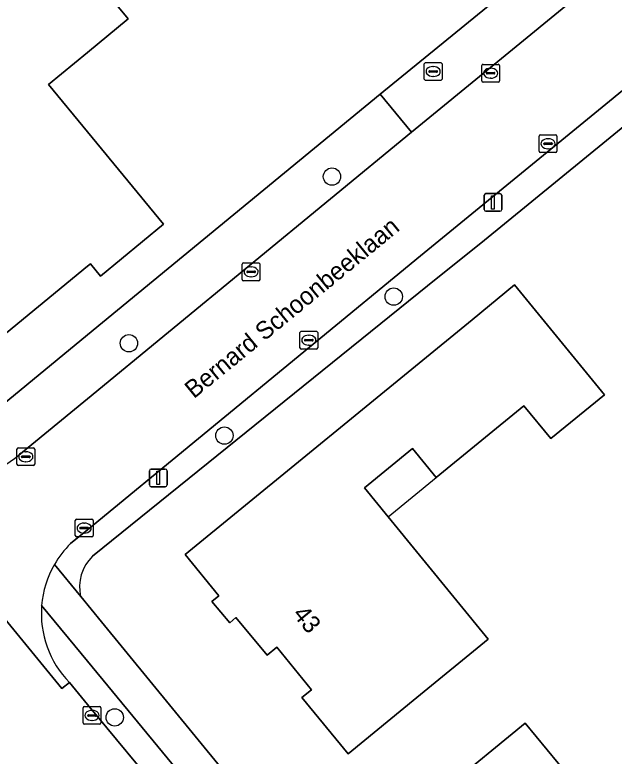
# Model space of a CAD drawing. Extents: x 157320 to 158835, y 386650 to 388491.
# Drawn here: x 157995.9 to 158029.7, y 387283.97 to 387325.75 of the extents above; entities that cross this region are included whole.
import ezdxf

# ---------------------------------------------------------------- set-up
doc = ezdxf.new("R2010")
doc.units = 0
for name, color, linetype in [('IMGEO_Boom', 7, 'Continuous'), ('IMGEO_Brandkraan', 7, 'Continuous'), ('IMGEO_Erf', 7, 'Continuous'), ('IMGEO_Groenvoorziening', 7, 'Continuous'), ('IMGEO_Kolk', 7, 'Continuous'), ('IMGEO_Lichtmast', 7, 'Continuous'), ('IMGEO_Openbare_ruimte_label', 7, 'Continuous'), ('IMGEO_Pand', 7, 'Continuous'), ('IMGEO_Pand_nummerreeks', 7, 'Continuous'), ('IMGEO_Pand_overbouw', 7, 'Continuous'), ('IMGEO_Rijbaan_lokaal_gesloten', 7, 'Continuous'), ('IMGEO_Voetpad_open', 7, 'Continuous')]:
    doc.layers.add(name, color=color, linetype=linetype)

msp = doc.modelspace()

# ---------------------------------------------------------------- linework, layer by layer
at = {"layer": 'IMGEO_Boom'}
for centre in [(158013.784, 387316.629), (158017.263, 387309.864), (158002.334, 387307.238), (158007.716, 387302.033), (158001.532, 387286.148)]:
    msp.add_circle(centre, 0.489, dxfattribs=at)
at = {"layer": 'IMGEO_Brandkraan'}
for p, q in [((158018.988, 387322.126), (158018.988, 387322.978)), ((158019.063, 387323.052), (158019.915, 387323.052)), ((158019.476, 387322.832), (158019.501, 387322.832)), ((158019.989, 387322.978), (158019.989, 387322.126)), ((158019.247, 387322.546), (158019.247, 387322.558)), ((158019.685, 387322.509), (158019.287, 387322.509)), ((158019.29, 387322.595), (158019.688, 387322.595)), ((158019.731, 387322.558), (158019.731, 387322.546)), ((158019.915, 387322.052), (158019.063, 387322.052)), ((158019.499, 387322.272), (158019.474, 387322.272))]:
    msp.add_line(p, q, dxfattribs=at)
for points in [[(158018.988, 387322.126), (158018.988, 387322.978)], [(158019.063, 387323.052), (158019.915, 387323.052)], [(158019.989, 387322.978), (158019.989, 387322.126)], [(158019.915, 387322.052), (158019.063, 387322.052)]]:
    msp.add_lwpolyline(points, dxfattribs=at)
for centre, radius, start, end in [((158019.065, 387322.976), 0.0765, 91.552, 178.448), ((158019.065, 387322.976), 0.0765, 91.552, 178.448), ((158019.913, 387322.976), 0.0765, 1.552, 88.448), ((158019.913, 387322.976), 0.0765, 1.552, 88.448), ((158019.287, 387322.555), 0.0403, 85.8775, 175.7526), ((158019.284, 387322.545), 0.0366, 178.938, 274.7102), ((158019.688, 387322.552), 0.043, 264.8664, 352.4533), ((158019.692, 387322.557), 0.0386, 1.7309, 96.639), ((158019.065, 387322.128), 0.0765, 181.552, 268.448), ((158019.065, 387322.128), 0.0765, 181.552, 268.448), ((158019.913, 387322.128), 0.0765, 271.552, 358.448), ((158019.913, 387322.128), 0.0765, 271.552, 358.448)]:
    msp.add_arc(centre, radius, start, end, dxfattribs=at)
for centre, major_axis, ratio, start_param, end_param in [((158019.475, 387322.552), (-0.387, 0.002), 0.722429, 4.712389, 7.853982), ((158019.5, 387322.552), (-0.39, 0.002), 0.717154, 1.570796, 4.712389)]:
    msp.add_ellipse(centre, major_axis=major_axis, ratio=ratio, start_param=start_param, end_param=end_param, dxfattribs=at)
at = {"layer": 'IMGEO_Erf'}
for points in [[(157994.856, 387303.485), (158000, 387307.71), (158016.507, 387321.27), (158026.049, 387329.072), (158027.83, 387330.571), (158030.611, 387332.911), (158042.339, 387342.461), (158043.388, 387343.32), (158044.148, 387343.943), (158045.063, 387348.68), (158046.229, 387354.685)], [(158052.305, 387320.486), (158049.484, 387323.747), (158048.737, 387324.774), (158045.842, 387328.381), (158045.752, 387328.463), (158045.471, 387328.685), (158045.169, 387328.877), (158044.848, 387329.035), (158044.512, 387329.16), (158044.166, 387329.248), (158043.811, 387329.3), (158043.454, 387329.315), (158043.097, 387329.292), (158042.744, 387329.232), (158042.399, 387329.135), (158042.066, 387329.003), (158041.749, 387328.837), (158041.453, 387328.639), (158041.176, 387328.41), (158022.182, 387312.874), (158019.75, 387310.945), (158000.279, 387295.233)], [(157999.612, 387292.962), (158000.785, 387291.532), (158020.97, 387266.911)]]:
    msp.add_lwpolyline(points, dxfattribs=at)
for points in [[(157997.61, 387331.215), (158000, 387328.308), (158002.296, 387325.515), (158000, 387323.627), (157997.807, 387321.824), (158000, 387319.157), (158004.288, 387313.941), (158000.729, 387311.02), (158000.161, 387311.713), (158000, 387311.581), (157994.446, 387307.032), (157990.701, 387311.593), (157990.008, 387311.025), (157988.234, 387313.201), (157989.171, 387313.973), (157987.777, 387315.659), (157990.221, 387317.668), (157991.788, 387318.957), (157988.138, 387323.453)], [(158026.125, 387301.862), (158024.605, 387303.719), (158019.656, 387299.673), (158018.327, 387301.299), (158015.617, 387299.084), (158016.946, 387297.458), (158022.585, 387290.56), (158018.561, 387287.27), (158014.689, 387284.105), (158012.092, 387287.27), (158012.625, 387287.71), (158010.667, 387290.106), (158010.13, 387289.668), (158008.36, 387291.79), (158008.022, 387291.473), (158007.017, 387292.687), (158007.401, 387293.006), (158005.503, 387295.324), (158021.68, 387308.562), (158024.077, 387310.523), (158029.143, 387304.332)], [(158028.216, 387269.592), (158025.669, 387272.677), (158023.895, 387271.214), (158021.044, 387274.668), (158020.35, 387274.095), (158019.349, 387275.291), (158020.037, 387275.862), (158017.382, 387279.115), (158016.685, 387278.541), (158016.331, 387278.976), (158020.194, 387282.151), (158024.676, 387285.834), (158029.015, 387280.57), (158028.32, 387279.997), (158030.84, 387276.941), (158031.512, 387276.15), (158033.043, 387277.412), (158034.928, 387275.127)]]:
    msp.add_lwpolyline(points, close=True, dxfattribs=at)
msp.add_arc((158001.956, 387293.507), 2.407, 134.1793, 193.0853, dxfattribs=at)
at = {"layer": 'IMGEO_Groenvoorziening'}
for points in [[(158040.613, 387330.049), (158018.784, 387312.16), (158000, 387296.73), (157999.045, 387295.945)], [(158019.75, 387310.945), (158022.182, 387312.874), (158041.176, 387328.41), (158041.453, 387328.639), (158041.749, 387328.837), (158042.066, 387329.003), (158042.399, 387329.135), (158042.744, 387329.232), (158043.097, 387329.292), (158043.454, 387329.315), (158043.811, 387329.3), (158044.166, 387329.248), (158044.512, 387329.16), (158044.848, 387329.035), (158045.169, 387328.877), (158045.471, 387328.685), (158045.752, 387328.463), (158045.842, 387328.381), (158048.737, 387324.774), (158050.92, 387326.612), (158048.972, 387328.966)], [(157996.119, 387300.924), (158000, 387304.114), (158018.276, 387319.134), (158016.507, 387321.27), (158000, 387307.71), (157994.856, 387303.485), (157990.647, 387303.891), (157994.037, 387299.8)], [(158000.279, 387295.233), (158019.75, 387310.945)], [(157998.133, 387294.766), (157999.612, 387292.962)], [(157998.976, 387288.125), (158000, 387286.885), (158004.449, 387281.5), (158005.629, 387282.478), (158000, 387289.314), (157997.412, 387292.457)]]:
    msp.add_lwpolyline(points, dxfattribs=at)
msp.add_lwpolyline([(158026.049, 387329.072), (158016.507, 387321.27), (158018.276, 387319.134), (158027.79, 387326.953)], close=True, dxfattribs=at)
for centre, radius, start, end in [((157992.376, 387305.368), 5.81, 286.6152, 310.1109), ((158002.936, 387291.993), 5.546, 134.5545, 149.999), ((158001.956, 387293.507), 2.407, 134.1793, 193.0853), ((158002.929, 387292.001), 5.536, 175.2712, 224.4314)]:
    msp.add_arc(centre, radius, start, end, dxfattribs=at)
at = {"layer": 'IMGEO_Kolk'}
for p, q in [((158022.226, 387322.03), (158022.226, 387322.882)), ((158022.301, 387322.956), (158023.153, 387322.956)), ((158022.714, 387322.736), (158022.739, 387322.736)), ((158023.227, 387322.882), (158023.227, 387322.03)), ((158022.485, 387322.45), (158022.485, 387322.462)), ((158022.923, 387322.413), (158022.525, 387322.413)), ((158022.528, 387322.499), (158022.926, 387322.499)), ((158022.969, 387322.462), (158022.969, 387322.45)), ((158023.153, 387321.956), (158022.301, 387321.956)), ((158022.737, 387322.176), (158022.712, 387322.176)), ((158025.543, 387318.982), (158026.395, 387318.982)), ((158025.468, 387318.056), (158025.468, 387318.908)), ((158025.77, 387318.525), (158026.168, 387318.525)), ((158025.956, 387318.762), (158025.981, 387318.762)), ((158026.469, 387318.908), (158026.469, 387318.056)), ((158025.727, 387318.476), (158025.727, 387318.488)), ((158026.165, 387318.439), (158025.767, 387318.439)), ((158025.979, 387318.202), (158025.954, 387318.202)), ((158026.211, 387318.488), (158026.211, 387318.476)), ((158026.395, 387317.982), (158025.543, 387317.982)), ((158008.723, 387310.835), (158008.723, 387311.687)), ((158008.798, 387311.761), (158009.65, 387311.761)), ((158009.211, 387311.541), (158009.236, 387311.541)), ((158009.724, 387311.687), (158009.724, 387310.835)), ((158008.982, 387311.255), (158008.982, 387311.267)), ((158009.42, 387311.218), (158009.022, 387311.218)), ((158009.025, 387311.304), (158009.423, 387311.304)), ((158009.466, 387311.267), (158009.466, 387311.255)), ((158009.65, 387310.761), (158008.798, 387310.761)), ((158009.234, 387310.981), (158009.209, 387310.981)), ((158011.976, 387306.983), (158011.976, 387307.835)), ((158012.051, 387307.909), (158012.903, 387307.909)), ((158012.464, 387307.689), (158012.489, 387307.689)), ((158012.977, 387307.835), (158012.977, 387306.983)), ((158012.235, 387307.403), (158012.235, 387307.415)), ((158012.673, 387307.366), (158012.275, 387307.366)), ((158012.278, 387307.452), (158012.676, 387307.452)), ((158012.719, 387307.415), (158012.719, 387307.403)), ((158012.903, 387306.909), (158012.051, 387306.909)), ((158012.487, 387307.129), (158012.462, 387307.129)), ((157996.018, 387300.415), (157996.018, 387301.267)), ((157996.093, 387301.341), (157996.945, 387301.341)), ((157996.506, 387301.121), (157996.531, 387301.121)), ((157997.019, 387301.267), (157997.019, 387300.415)), ((157996.277, 387300.835), (157996.277, 387300.847)), ((157996.715, 387300.798), (157996.317, 387300.798)), ((157996.32, 387300.884), (157996.718, 387300.884)), ((157996.529, 387300.561), (157996.504, 387300.561)), ((157996.761, 387300.847), (157996.761, 387300.835)), ((157996.945, 387300.341), (157996.093, 387300.341)), ((157999.31, 387296.396), (157999.31, 387297.248)), ((157999.385, 387297.322), (158000.237, 387297.322)), ((158000.311, 387297.248), (158000.311, 387296.396)), ((157999.569, 387296.816), (157999.569, 387296.828)), ((157999.612, 387296.865), (158000.01, 387296.865)), ((157999.798, 387297.102), (157999.823, 387297.102)), ((158000.053, 387296.828), (158000.053, 387296.816)), ((158000.007, 387296.779), (157999.609, 387296.779)), ((157999.821, 387296.542), (157999.796, 387296.542)), ((158000.237, 387296.322), (157999.385, 387296.322)), ((157999.754, 387285.836), (157999.754, 387286.688)), ((157999.829, 387286.762), (158000.681, 387286.762)), ((158000.242, 387286.542), (158000.267, 387286.542)), ((158000.755, 387286.688), (158000.755, 387285.836)), ((158000.013, 387286.256), (158000.013, 387286.268)), ((158000.451, 387286.219), (158000.053, 387286.219)), ((158000.056, 387286.305), (158000.454, 387286.305)), ((158000.265, 387285.982), (158000.24, 387285.982)), ((158000.497, 387286.268), (158000.497, 387286.256)), ((158000.681, 387285.762), (157999.829, 387285.762))]:
    msp.add_line(p, q, dxfattribs=at)
for points in [[(158022.226, 387322.03), (158022.226, 387322.882)], [(158022.301, 387322.956), (158023.153, 387322.956)], [(158023.227, 387322.882), (158023.227, 387322.03)], [(158023.153, 387321.956), (158022.301, 387321.956)], [(158025.543, 387318.982), (158026.395, 387318.982)], [(158025.468, 387318.056), (158025.468, 387318.908)], [(158026.469, 387318.908), (158026.469, 387318.056)], [(158026.395, 387317.982), (158025.543, 387317.982)], [(158008.723, 387310.835), (158008.723, 387311.687)], [(158008.798, 387311.761), (158009.65, 387311.761)], [(158009.724, 387311.687), (158009.724, 387310.835)], [(158009.65, 387310.761), (158008.798, 387310.761)], [(158011.976, 387306.983), (158011.976, 387307.835)], [(158012.051, 387307.909), (158012.903, 387307.909)], [(158012.977, 387307.835), (158012.977, 387306.983)], [(158012.903, 387306.909), (158012.051, 387306.909)], [(157996.018, 387300.415), (157996.018, 387301.267)], [(157996.093, 387301.341), (157996.945, 387301.341)], [(157997.019, 387301.267), (157997.019, 387300.415)], [(157996.945, 387300.341), (157996.093, 387300.341)], [(157999.31, 387296.396), (157999.31, 387297.248)], [(157999.385, 387297.322), (158000.237, 387297.322)], [(158000.311, 387297.248), (158000.311, 387296.396)], [(158000.237, 387296.322), (157999.385, 387296.322)], [(157999.754, 387285.836), (157999.754, 387286.688)], [(157999.829, 387286.762), (158000.681, 387286.762)], [(158000.755, 387286.688), (158000.755, 387285.836)], [(158000.681, 387285.762), (157999.829, 387285.762)]]:
    msp.add_lwpolyline(points, dxfattribs=at)
for centre, radius, start, end in [((158022.303, 387322.88), 0.0765, 91.552, 178.448), ((158022.303, 387322.88), 0.0765, 91.552, 178.448), ((158023.151, 387322.88), 0.0765, 1.552, 88.448), ((158023.151, 387322.88), 0.0765, 1.552, 88.448), ((158022.525, 387322.459), 0.0403, 85.8775, 175.7526), ((158022.522, 387322.449), 0.0366, 178.938, 274.7102), ((158022.926, 387322.456), 0.043, 264.8664, 352.4533), ((158022.93, 387322.461), 0.0386, 1.7309, 96.639), ((158022.303, 387322.032), 0.0765, 181.552, 268.448), ((158022.303, 387322.032), 0.0765, 181.552, 268.448), ((158023.151, 387322.032), 0.0765, 271.552, 358.448), ((158023.151, 387322.032), 0.0765, 271.552, 358.448), ((158025.545, 387318.906), 0.0765, 91.552, 178.448), ((158025.545, 387318.906), 0.0765, 91.552, 178.448), ((158026.393, 387318.906), 0.0765, 1.552, 88.448), ((158026.393, 387318.906), 0.0765, 1.552, 88.448), ((158025.767, 387318.485), 0.0403, 85.8775, 175.7526), ((158026.172, 387318.487), 0.0386, 1.7309, 96.639), ((158025.764, 387318.475), 0.0366, 178.938, 274.7102), ((158026.168, 387318.482), 0.043, 264.8664, 352.4533), ((158025.545, 387318.058), 0.0765, 181.552, 268.448), ((158025.545, 387318.058), 0.0765, 181.552, 268.448), ((158026.393, 387318.058), 0.0765, 271.552, 358.448), ((158026.393, 387318.058), 0.0765, 271.552, 358.448), ((158008.8, 387311.685), 0.0765, 91.552, 178.448), ((158008.8, 387311.685), 0.0765, 91.552, 178.448), ((158009.648, 387311.685), 0.0765, 1.552, 88.448), ((158009.648, 387311.685), 0.0765, 1.552, 88.448), ((158009.022, 387311.264), 0.0403, 85.8775, 175.7526), ((158009.019, 387311.254), 0.0366, 178.938, 274.7102), ((158009.423, 387311.261), 0.043, 264.8664, 352.4533), ((158009.427, 387311.266), 0.0386, 1.7309, 96.639), ((158008.8, 387310.837), 0.0765, 181.552, 268.448), ((158008.8, 387310.837), 0.0765, 181.552, 268.448), ((158009.648, 387310.837), 0.0765, 271.552, 358.448), ((158009.648, 387310.837), 0.0765, 271.552, 358.448), ((158012.053, 387307.833), 0.0765, 91.552, 178.448), ((158012.053, 387307.833), 0.0765, 91.552, 178.448), ((158012.901, 387307.833), 0.0765, 1.552, 88.448), ((158012.901, 387307.833), 0.0765, 1.552, 88.448), ((158012.275, 387307.412), 0.0403, 85.8775, 175.7526), ((158012.272, 387307.402), 0.0366, 178.938, 274.7102), ((158012.676, 387307.409), 0.043, 264.8664, 352.4533), ((158012.68, 387307.414), 0.0386, 1.7309, 96.639), ((158012.053, 387306.985), 0.0765, 181.552, 268.448), ((158012.053, 387306.985), 0.0765, 181.552, 268.448), ((158012.901, 387306.985), 0.0765, 271.552, 358.448), ((158012.901, 387306.985), 0.0765, 271.552, 358.448), ((157996.095, 387301.265), 0.0765, 91.552, 178.448), ((157996.095, 387301.265), 0.0765, 91.552, 178.448), ((157996.943, 387301.265), 0.0765, 1.552, 88.448), ((157996.943, 387301.265), 0.0765, 1.552, 88.448), ((157996.317, 387300.844), 0.0403, 85.8775, 175.7526), ((157996.314, 387300.834), 0.0366, 178.938, 274.7102), ((157996.718, 387300.841), 0.043, 264.8664, 352.4533), ((157996.722, 387300.846), 0.0386, 1.7309, 96.639), ((157996.095, 387300.417), 0.0765, 181.552, 268.448), ((157996.095, 387300.417), 0.0765, 181.552, 268.448), ((157996.943, 387300.417), 0.0765, 271.552, 358.448), ((157996.943, 387300.417), 0.0765, 271.552, 358.448), ((157999.387, 387297.246), 0.0765, 91.552, 178.448), ((157999.387, 387297.246), 0.0765, 91.552, 178.448), ((158000.235, 387297.246), 0.0765, 1.552, 88.448), ((158000.235, 387297.246), 0.0765, 1.552, 88.448), ((157999.609, 387296.825), 0.0403, 85.8775, 175.7526), ((157999.606, 387296.815), 0.0366, 178.938, 274.7102), ((158000.01, 387296.822), 0.043, 264.8664, 352.4533), ((158000.014, 387296.827), 0.0386, 1.7309, 96.639), ((157999.387, 387296.398), 0.0765, 181.552, 268.448), ((157999.387, 387296.398), 0.0765, 181.552, 268.448), ((158000.235, 387296.398), 0.0765, 271.552, 358.448), ((158000.235, 387296.398), 0.0765, 271.552, 358.448), ((157999.831, 387286.686), 0.0765, 91.552, 178.448), ((157999.831, 387286.686), 0.0765, 91.552, 178.448), ((158000.679, 387286.686), 0.0765, 1.552, 88.448), ((158000.679, 387286.686), 0.0765, 1.552, 88.448), ((158000.053, 387286.265), 0.0403, 85.8775, 175.7526), ((158000.05, 387286.255), 0.0366, 178.938, 274.7102), ((158000.454, 387286.262), 0.043, 264.8664, 352.4533), ((158000.458, 387286.267), 0.0386, 1.7309, 96.639), ((157999.831, 387285.838), 0.0765, 181.552, 268.448), ((157999.831, 387285.838), 0.0765, 181.552, 268.448), ((158000.679, 387285.838), 0.0765, 271.552, 358.448), ((158000.679, 387285.838), 0.0765, 271.552, 358.448)]:
    msp.add_arc(centre, radius, start, end, dxfattribs=at)
for centre, major_axis, ratio, start_param, end_param in [((158022.713, 387322.456), (-0.387, 0.002), 0.722429, 4.712389, 7.853982), ((158022.738, 387322.456), (-0.39, 0.002), 0.717154, 1.570796, 4.712389), ((158025.955, 387318.482), (-0.387, 0.002), 0.722429, 4.712389, 7.853982), ((158025.98, 387318.482), (-0.39, 0.002), 0.717154, 1.570796, 4.712389), ((158009.21, 387311.261), (-0.387, 0.002), 0.722429, 4.712389, 7.853982), ((158009.235, 387311.261), (-0.39, 0.002), 0.717154, 1.570796, 4.712389), ((158012.463, 387307.409), (-0.387, 0.002), 0.722429, 4.712389, 7.853982), ((158012.488, 387307.409), (-0.39, 0.002), 0.717154, 1.570796, 4.712389), ((157996.505, 387300.841), (-0.387, 0.002), 0.722429, 4.712389, 7.853982), ((157996.53, 387300.841), (-0.39, 0.002), 0.717154, 1.570796, 4.712389), ((157999.797, 387296.822), (-0.387, 0.002), 0.722429, 4.712389, 7.853982), ((157999.822, 387296.822), (-0.39, 0.002), 0.717154, 1.570796, 4.712389), ((158000.241, 387286.262), (-0.387, 0.002), 0.722429, 4.712389, 7.853982), ((158000.266, 387286.262), (-0.39, 0.002), 0.717154, 1.570796, 4.712389)]:
    msp.add_ellipse(centre, major_axis=major_axis, ratio=ratio, start_param=start_param, end_param=end_param, dxfattribs=at)
at = {"layer": 'IMGEO_Lichtmast'}
for p, q in [((158022.467, 387315.676), (158023.257, 387315.676)), ((158023.257, 387315.676), (158022.467, 387315.676)), ((158022.367, 387314.776), (158022.367, 387315.576)), ((158022.367, 387315.576), (158022.367, 387314.776)), ((158023.357, 387315.576), (158023.357, 387314.776)), ((158023.357, 387314.776), (158023.357, 387315.576)), ((158023.257, 387314.676), (158022.467, 387314.676)), ((158022.467, 387314.676), (158023.257, 387314.676)), ((158003.592, 387300.15), (158004.382, 387300.15)), ((158004.382, 387300.15), (158003.592, 387300.15)), ((158003.492, 387299.25), (158003.492, 387300.05)), ((158003.492, 387300.05), (158003.492, 387299.25)), ((158004.482, 387300.05), (158004.482, 387299.25)), ((158004.482, 387299.25), (158004.482, 387300.05)), ((158004.382, 387299.15), (158003.592, 387299.15)), ((158003.592, 387299.15), (158004.382, 387299.15))]:
    msp.add_line(p, q, dxfattribs=at)
for points in [[(158022.787, 387315.551), (158022.937, 387315.551), (158022.937, 387314.801), (158022.787, 387314.801), (158022.787, 387315.551)], [(158003.912, 387300.025), (158004.062, 387300.025), (158004.062, 387299.275), (158003.912, 387299.275), (158003.912, 387300.025)]]:
    msp.add_lwpolyline(points, dxfattribs=at)
for centre, start, end in [((158022.467, 387315.576), 90, 180), ((158022.467, 387315.576), 90, 180), ((158023.257, 387315.576), 0, 90), ((158023.257, 387315.576), 360, 90), ((158022.467, 387314.776), 180, 270), ((158022.467, 387314.776), 180, 270), ((158023.257, 387314.776), 270, 0), ((158023.257, 387314.776), 270, 0), ((158003.592, 387300.05), 90, 180), ((158003.592, 387300.05), 90, 180), ((158004.382, 387300.05), 0, 90), ((158004.382, 387300.05), 360, 90), ((158003.592, 387299.25), 180, 270), ((158003.592, 387299.25), 180, 270), ((158004.382, 387299.25), 270, 0), ((158004.382, 387299.25), 270, 0)]:
    msp.add_arc(centre, 0.1, start, end, dxfattribs=at)
at = {"layer": 'IMGEO_Pand'}
for points in [[(157990.221, 387317.668), (157987.777, 387315.659), (157989.171, 387313.973), (157988.234, 387313.201), (157990.008, 387311.025), (157990.701, 387311.593), (157994.446, 387307.032), (158000, 387311.581), (158000.161, 387311.713), (158000.729, 387311.02), (158004.288, 387313.941), (158000, 387319.157), (157997.807, 387321.824), (158000, 387323.627), (158002.296, 387325.515), (158000, 387328.308), (157997.61, 387331.215), (157988.138, 387323.453), (157991.788, 387318.957)], [(158024.605, 387303.719), (158026.125, 387301.862), (158029.143, 387304.332), (158024.077, 387310.523), (158021.68, 387308.562), (158005.503, 387295.324), (158007.401, 387293.006), (158007.017, 387292.687), (158008.022, 387291.473), (158008.36, 387291.79), (158010.13, 387289.668), (158010.667, 387290.106), (158012.625, 387287.71), (158012.092, 387287.27), (158014.689, 387284.105), (158018.561, 387287.27), (158022.585, 387290.56), (158016.946, 387297.458), (158015.617, 387299.084), (158018.327, 387301.299), (158019.656, 387299.673)], [(158030.84, 387276.941), (158028.32, 387279.997), (158029.015, 387280.57), (158024.676, 387285.834), (158020.194, 387282.151), (158016.331, 387278.976), (158016.685, 387278.541), (158017.382, 387279.115), (158020.037, 387275.862), (158019.349, 387275.291), (158020.35, 387274.095), (158021.044, 387274.668), (158023.895, 387271.214), (158025.669, 387272.677), (158028.216, 387269.592), (158034.928, 387275.127), (158033.043, 387277.412), (158031.512, 387276.15)]]:
    msp.add_lwpolyline(points, close=True, dxfattribs=at)
at = {"layer": 'IMGEO_Pand_overbouw'}
msp.add_lwpolyline([(158019.656, 387299.673), (158018.327, 387301.299), (158015.617, 387299.084), (158016.946, 387297.458)], close=True, dxfattribs=at)
at = {"layer": 'IMGEO_Rijbaan_lokaal_gesloten'}
for points in [[(158004.449, 387281.5), (158000, 387286.885), (157998.976, 387288.125), (157998.559, 387287.784), (157987.107, 387301.738), (157987.554, 387302.107), (157980.989, 387310.095), (157977.593, 387314.256), (157969.875, 387323.659), (157966.789, 387327.454), (157964.543, 387330.173), (157961.452, 387333.927), (157955.584, 387341.078), (157949.905, 387336.66), (158000, 387275.528)], [(158040.613, 387330.049), (158036.846, 387334.355), (158032.403, 387330.716), (158029.562, 387328.409), (158027.79, 387326.953), (158018.276, 387319.134), (158000, 387304.114), (157996.119, 387300.924)], [(157999.045, 387295.945), (158000, 387296.73), (158018.784, 387312.16), (158040.613, 387330.049)], [(157987.554, 387302.107), (157987.107, 387301.738), (157998.559, 387287.784), (157998.976, 387288.125)]]:
    msp.add_lwpolyline(points, dxfattribs=at)
for centre, radius, start, end in [((157992.376, 387305.368), 5.81, 286.6152, 310.1109), ((158002.936, 387291.993), 5.546, 134.5545, 149.999), ((158002.939, 387291.998), 5.546, 150.0633, 175.2541), ((158002.929, 387292.001), 5.536, 175.2712, 224.4314)]:
    msp.add_arc(centre, radius, start, end, dxfattribs=at)
at = {"layer": 'IMGEO_Voetpad_open'}
for points in [[(158020.97, 387266.911), (158000.785, 387291.532), (157999.612, 387292.962), (157998.133, 387294.766)], [(157997.412, 387292.457), (158000, 387289.314), (158005.629, 387282.478), (158009.429, 387277.867), (158010.687, 387276.293), (158013.471, 387272.92), (158018.276, 387267.066), (158019.602, 387265.45), (158021.481, 387263.247), (158023.416, 387260.98), (158026.857, 387257.158), (158032.44, 387251.155), (158033.601, 387250), (158039.142, 387244.637), (158041.758, 387242.201), (158047.632, 387236.932)]]:
    msp.add_lwpolyline(points, dxfattribs=at)
msp.add_arc((158002.939, 387291.998), 5.546, 150.0633, 175.2541, dxfattribs=at)

# ---------------------------------------------------------------- texts
at = {"layer": 'IMGEO_Openbare_ruimte_label'}
msp.add_text('Bernard Schoonbeeklaan', height=1, rotation=39.3216, dxfattribs=at).set_placement((158005.996, 387304.082))
at = {"layer": 'IMGEO_Pand_nummerreeks'}
msp.add_text('43', height=1, rotation=309.3104, dxfattribs=at).set_placement((158011.523, 387291.951))

doc.saveas('drawing.dxf')
